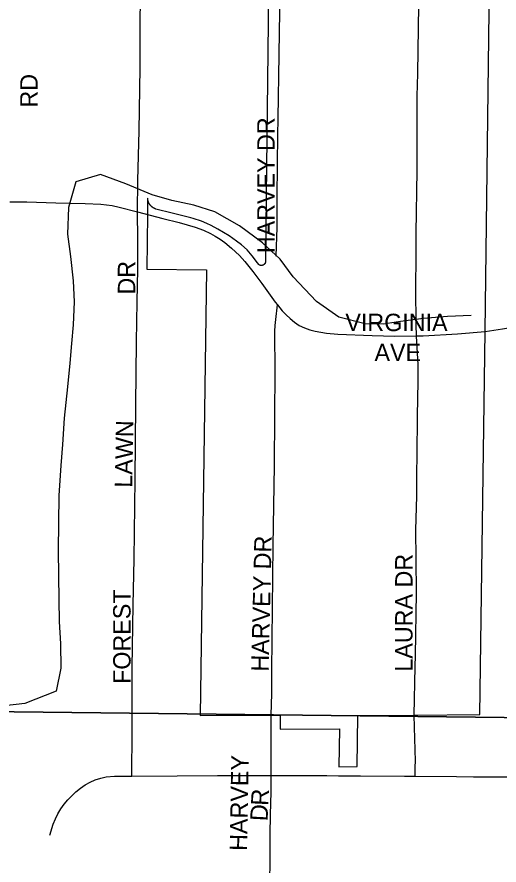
# Model space of a CAD drawing. Extents: x 1584893 to 1934202, y 663575 to 1091909.
# Drawn here: x 1799589 to 1800974, y 936712 to 939146 of the extents above; entities that cross this region are included whole.
import ezdxf

# ---------------------------------------------------------------- set-up
doc = ezdxf.new("R2010")
doc.units = 0
for name, color, linetype in [('GM_X_City_Street', 7, 'Continuous'), ('GM_X_City_Street_Text', 7, 'Continuous'), ('GM_X_Corporation', 7, 'Continuous'), ('GM_X_Minor_River', 7, 'Continuous'), ('GM_X_Section', 7, 'Continuous'), ('GM_X_Township_Subdivision', 7, 'Continuous'), ('GM_X_Township_Subdivision_Text', 7, 'Continuous')]:
    doc.layers.add(name, color=color, linetype=linetype)

msp = doc.modelspace()

# ---------------------------------------------------------------- linework, layer by layer
at = {"layer": 'GM_X_City_Street'}
for points in [[(1799935.7, 938587.1), (1799936.9, 938677), (1799940.1, 938819.5), (1799942.9, 939000), (1799942.9, 939114.8), (1799945, 939310.6), (1799946.5, 939441.5), (1799947.4, 939539.6), (1799948.9, 939660.8)], [(1799569.4, 938615.5), (1799618.1, 938615.3), (1799701.1, 938613.2), (1799785.4, 938611.2), (1799830.7, 938609.1), (1799863, 938605), (1799882.8, 938600.2), (1799935.7, 938587.1)], [(1799919, 936966.7), (1799920.5, 937097), (1799920.7, 937277.8), (1799923.2, 937458.5), (1799925.6, 937590), (1799928.6, 937819.9), (1799930.9, 938033.4), (1799932.9, 938214.1), (1799934.8, 938329.1), (1799937, 938422.6), (1799937, 938507.5), (1799935.7, 938587.1)], [(1800933.8, 938243.9), (1800983.4, 938250.9), (1801067.7, 938265.8), (1801107.3, 938272.9)], [(1800319.6, 936969.3), (1800319.5, 937036.9), (1800319.6, 937102), (1800319.8, 937142.1)], [(1800732.8, 936967.2), (1800733.2, 936993.6), (1800733.4, 937010.1), (1800730.5, 937107.4), (1800730.2, 937142.1)], [(1799684.3, 936797.9), (1799693.8, 936829.3), (1799699.9, 936844.5), (1799707.2, 936859.1), (1799715.7, 936873.2), (1799725.2, 936886.5), (1799735.7, 936899.1), (1799747, 936911.1), (1799759, 936922.3), (1799771.7, 936932.7), (1799785.2, 936941.9), (1799799.5, 936949.9), (1799814.5, 936956.6), (1799830.1, 936961.8), (1799846.1, 936965.5), (1799869.3, 936966.8), (1799919, 936966.7)], [(1799919, 936966.7), (1800049.3, 936968.1), (1800165.1, 936969.3), (1800319.6, 936969.3)], [(1800315.2, 936590.2), (1800316.3, 936799), (1800317.6, 936856.6), (1800319.4, 936921.4), (1800319.6, 936969.3)], [(1800319.6, 936969.3), (1800396.7, 936969.3), (1800479.5, 936969.2), (1800512.4, 936968.3), (1800575.5, 936968.3), (1800701.9, 936967.4), (1800732.8, 936967.2)], [(1800732.8, 936967.2), (1800851.6, 936966.2), (1800900.5, 936965.6), (1801015.3, 936965.5), (1801093.7, 936966.2)]]:
    msp.add_lwpolyline(points, dxfattribs=at)
at = {"layer": 'GM_X_Corporation'}
msp.add_lwpolyline([(1800316.5, 939629.8), (1800305.3, 938631.8), (1800303.1, 938445.1), (1800303.3, 938443.9), (1800303.2, 938443.4), (1800303.1, 938442.9), (1800303, 938442.4), (1800302.9, 938441.9), (1800302.8, 938441.4), (1800302.6, 938440.9), (1800302.4, 938440.5), (1800302.2, 938440), (1800302, 938439.6), (1800301.8, 938439.1), (1800301.5, 938438.7), (1800301.3, 938438.3), (1800301, 938437.9), (1800300.7, 938437.5), (1800300.4, 938437.1), (1800300, 938436.7), (1800299.7, 938436.4), (1800299.3, 938436), (1800298.9, 938435.7), (1800298.5, 938435.4), (1800298.1, 938435.1), (1800297.7, 938434.8), (1800297.3, 938434.6), (1800296.8, 938434.3), (1800296.4, 938434.1), (1800295.9, 938433.9), (1800295.5, 938433.7), (1800295, 938433.6), (1800294.5, 938433.4), (1800294, 938433.3), (1800293.5, 938433.2), (1800293, 938433.1), (1800292.5, 938433.1), (1800292, 938433), (1800291.5, 938433), (1800291, 938433), (1800290.5, 938433), (1800290, 938433.1), (1800289.5, 938433.1), (1800289.1, 938433.2), (1800288.6, 938433.3), (1800288.1, 938433.5), (1800287.6, 938433.6), (1800287.1, 938433.8), (1800286.7, 938434), (1800286.2, 938434.2), (1800285.8, 938434.4), (1800285.3, 938434.6), (1800284.9, 938434.9), (1800284.5, 938435.2), (1800284.1, 938435.5), (1800280.4, 938440.4), (1800264.5, 938460.6), (1800250.3, 938477.6), (1800234.5, 938491.9), (1800219.6, 938503.1), (1800199.2, 938518.4), (1800165.8, 938537.6), (1800147, 938548.1), (1800135.1, 938553.3), (1800119.8, 938560), (1800095.7, 938567.9), (1800089, 938569.6), (1800034.7, 938582.9), (1799988.3, 938594.9), (1799987.5, 938595.5), (1799987.1, 938595.7), (1799986.6, 938595.8), (1799986.1, 938596), (1799985.7, 938596.2), (1799985.2, 938596.4), (1799984.7, 938596.6), (1799984.3, 938596.8), (1799983.8, 938597), (1799983.4, 938597.2), (1799982.9, 938597.5), (1799982.5, 938597.7), (1799982.1, 938597.9), (1799981.6, 938598.2), (1799981.2, 938598.4), (1799980.8, 938598.7), (1799980.3, 938598.9), (1799979.9, 938599.2), (1799979.5, 938599.5), (1799979.1, 938599.8), (1799978.7, 938600.1), (1799978.3, 938600.4), (1799977.9, 938600.7), (1799977.5, 938601), (1799977.1, 938601.3), (1799976.7, 938601.6), (1799976.3, 938601.9), (1799976, 938602.3), (1799975.6, 938602.6), (1799975.2, 938602.9), (1799974.9, 938603.3), (1799974.5, 938603.6), (1799974.2, 938604), (1799973.8, 938604.4), (1799973.5, 938604.7), (1799973.1, 938605.1), (1799972.8, 938605.5), (1799972.5, 938605.9), (1799972.2, 938606.3), (1799971.9, 938606.6), (1799971.6, 938607), (1799971.3, 938607.4), (1799971, 938607.8), (1799970.7, 938608.3), (1799970.4, 938608.7), (1799970.1, 938609.1), (1799969.9, 938609.5), (1799969.6, 938609.9), (1799969.3, 938610.4), (1799969.1, 938610.8), (1799968.8, 938611.2), (1799968.6, 938611.7), (1799968.4, 938612.1), (1799968.2, 938612.6), (1799967.9, 938613), (1799967.7, 938613.5), (1799967.5, 938613.9), (1799967.3, 938614.4), (1799967.1, 938614.9), (1799967, 938615.3), (1799966.8, 938615.8), (1799966.6, 938616.3), (1799966.5, 938616.7), (1799966.3, 938617.2), (1799966.2, 938617.7), (1799966, 938618.2), (1799965.9, 938618.6), (1799965.8, 938619.1), (1799965.6, 938619.6), (1799965.5, 938620.1), (1799965.4, 938620.6), (1799965.3, 938621.1), (1799965.2, 938621.6), (1799965.2, 938622.1), (1799965.1, 938622.6), (1799965, 938623.1), (1799965, 938623.6), (1799964.9, 938624.1), (1799964.9, 938624.6), (1799964.8, 938625.1), (1799964.8, 938625.6), (1799964.5, 938626.3), (1799964.2, 938601.3), (1799964.2, 938601.2), (1799964, 938579.8), (1799962.3, 938422.1), (1800133.6, 938420.1), (1800115.2, 937141.7), (1800319.8, 937142.1), (1800345.4, 937141.5), (1800345.1, 937102), (1800515.9, 937103.2), (1800513.8, 936994.2), (1800566.8, 936994.6), (1800568.5, 937141.2), (1800730.2, 937142.1), (1800918.5, 937143.8), (1800933.8, 938243.9), (1800951.3, 939625.6)], dxfattribs=at)
at = {"layer": 'GM_X_Minor_River'}
msp.add_lwpolyline([(1800893.4, 938289.2), (1800825.3, 938286.2), (1800757.2, 938281.1), (1800691.1, 938272), (1800641, 938264.7), (1800589, 938265.4), (1800513.3, 938284.5), (1800449.9, 938329.4), (1800382.9, 938400.3), (1800345.6, 938450.9), (1800294.2, 938497.6), (1800228.9, 938546.5), (1800157.5, 938587.5), (1800097.7, 938606.4), (1800033.9, 938619.3), (1799978.1, 938636), (1799902.5, 938667.1), (1799828.9, 938694.1), (1799758.6, 938673.1), (1799737.6, 938599.3), (1799734.5, 938523.3), (1799743.7, 938459.2), (1799750.7, 938389), (1799753.9, 938328.9), (1799750.9, 938262.9), (1799746.2, 938208.9), (1799741.4, 938153), (1799734.5, 938085), (1799725.2, 937995.1), (1799720.2, 937919.1), (1799715.3, 937859.1), (1799710.2, 937773.2), (1799708, 937615.1), (1799709, 937543), (1799710, 937472.9), (1799711.1, 937410.9), (1799714.3, 937346.8), (1799715.3, 937276.7), (1799702.4, 937210.9), (1799611.9, 937176.1), (1799553.8, 937168.9)], dxfattribs=at)
at = {"layer": 'GM_X_Section'}
for points in [[(1798488.5, 942423.4), (1803783.9, 942158.7), (1803718.7, 937104.2), (1798422.1, 937164.9)], [(1798422.1, 937164.9), (1803718.7, 937104.2), (1803688.2, 931841.4), (1798415.4, 931868)]]:
    msp.add_lwpolyline(points, close=True, dxfattribs=at)
at = {"layer": 'GM_X_Township_Subdivision'}
for points in [[(1800334.1, 938459.5), (1800336.9, 938542.1), (1800336.8, 938624.7), (1800338, 938726.1), (1800338.4, 938806.2), (1800339.8, 938855.7), (1800342.2, 939037.3), (1800342.9, 939103.3), (1800345.9, 939268.1), (1800345.2, 939334.1), (1800347.7, 939449.6), (1800348, 939532.2), (1800348, 939657.7)], [(1800736.5, 938230.7), (1800735.4, 938263.1), (1800735.1, 938367.5), (1800735.5, 938460), (1800736.2, 938525.4), (1800738.6, 938705.9), (1800738.7, 938918.8), (1800740.8, 938984.3), (1800744.7, 939246.6), (1800745.3, 939364.7), (1800747.3, 939443.4), (1800747, 939459.8), (1800747.5, 939508.9), (1800748.1, 939629.4), (1800748.2, 939653.3)], [(1799935.7, 938587.1), (1800008.8, 938568.2), (1800055.2, 938556.7), (1800101, 938542.6), (1800125.2, 938534.2), (1800144.8, 938525.1), (1800158.8, 938517.3), (1800173.2, 938508.9), (1800186.3, 938499.1), (1800205.9, 938482.8), (1800228.1, 938461.9), (1800243.8, 938444.2), (1800266.5, 938415.6)], [(1800266.5, 938415.6), (1800292.5, 938380.9), (1800330.7, 938328), (1800337.7, 938319.6)], [(1800319.8, 937142.1), (1800320.9, 937204.5), (1800321.2, 937269.5), (1800325.6, 937629.2), (1800328.6, 937857.6), (1800329.7, 938003.6), (1800330.9, 938126.1), (1800330.3, 938244.8), (1800331.1, 938261.2), (1800333, 938277.9), (1800337.7, 938319.6)], [(1800337.7, 938319.6), (1800351.3, 938303.3), (1800362.2, 938291.8), (1800374.2, 938280.4), (1800386.8, 938270.1), (1800400.2, 938261.1), (1800414.7, 938253.8), (1800430.1, 938248.3), (1800445.9, 938244.3), (1800478.2, 938238.7), (1800510.8, 938235.5), (1800609, 938231.6), (1800674.5, 938230.2), (1800736.5, 938230.7)], [(1800736.5, 938230.7), (1800756.3, 938230.8), (1800854.3, 938237.2), (1800933.8, 938243.9)], [(1800730.2, 937142.1), (1800733, 937281.6), (1800733.6, 937313.4), (1800736.8, 937493.7), (1800735.3, 937591.3), (1800734.9, 937673.2), (1800738, 937771.5), (1800737.8, 937837.2), (1800738.6, 937886.3), (1800739.9, 938001.1), (1800740.8, 938050.1), (1800741.1, 938100.9), (1800741.4, 938148.8), (1800736.5, 938230.6), (1800736.5, 938230.7)]]:
    msp.add_lwpolyline(points, dxfattribs=at)

# ---------------------------------------------------------------- texts
at = {"layer": 'GM_X_City_Street_Text'}
for s, rotation, p in [('RD', 90, (1799648.9, 938886.3)), ('DR', 90, (1799929.1, 938349.5)), ('LAWN', 88.9012, (1799920.3, 937794.9)), ('FOREST', 90, (1799915.8, 937231.9)), ('HARVEY', 89.0323, (1800250.3, 936752.3)), ('R', 87.2889, (1800311.2, 936881.3)), ('D', 87.0044, (1800308.9, 936837))]:
    msp.add_text(s, height=50, rotation=rotation, dxfattribs=at).set_placement(p)
at = {"layer": 'GM_X_Township_Subdivision_Text'}
for s, rotation, p in [('HARVEY DR', 90, (1800329.5, 938468.3)), ('VIRGINIA', 0, (1800532.5, 938244.5)), ('AVE', 0, (1800616.1, 938158.5)), ('HARVEY DR', 88.6031, (1800311.8, 937266.8)), ('LAURA DR', 90, (1800725.4, 937267.1))]:
    msp.add_text(s, height=50, rotation=rotation, dxfattribs=at).set_placement(p)

doc.saveas('drawing.dxf')
